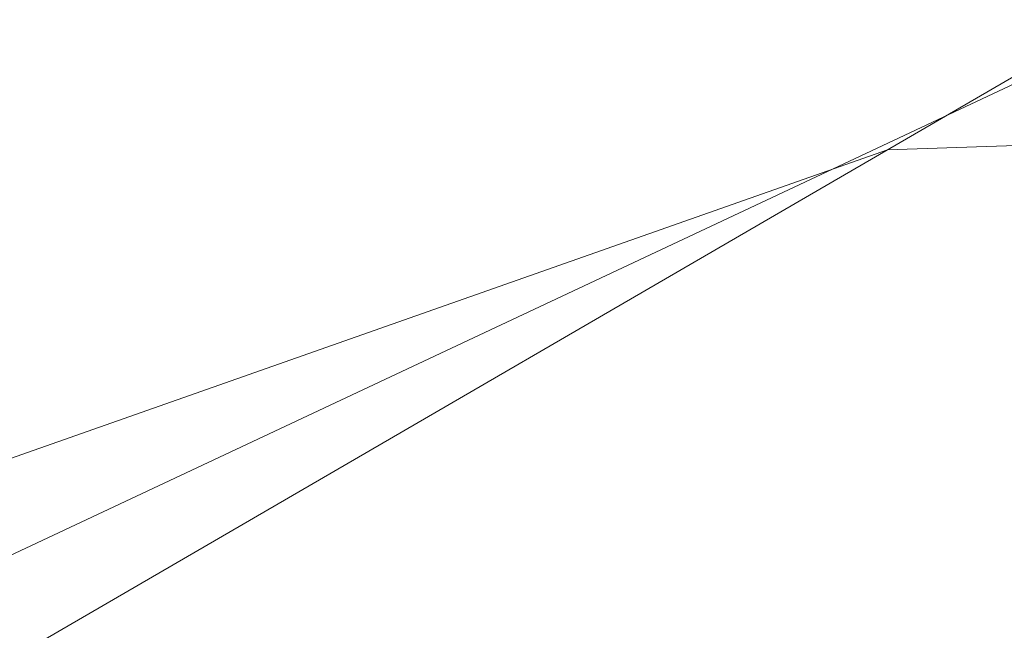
# Model space of a CAD drawing. Extents: x 1620613 to 1693141, y 557269 to 607790.
# Tile 533 of 656: x 1620847.206 to 1620848.551, y 607283.053 to 607283.887. Entities that reach past the tile are written whole.
import ezdxf

# ---------------------------------------------------------------- set-up
doc = ezdxf.new("R2010")
doc.units = 0
doc.header["$LTSCALE"] = 10
doc.header["$MEASUREMENT"] = 0
doc.linetypes.add('DGN Style 2', pattern=[7.346996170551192, 4.408197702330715, -2.938798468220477])
doc.linetypes.add('DGN Style 3', pattern=[10.28579463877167, 7.346996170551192, -2.938798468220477])
for name, color, linetype, lineweight in [('DR_X_Text', 7, 'Continuous', 0), ('DT_X_Contour_Minor', 136, 'DGN Style 3', 0), ('SV_X_Top_of_Bank', 97, 'DGN Style 2', 0), ('XS_X_Ground_Line', 92, 'DGN Style 3', 13)]:
    doc.layers.add(name, color=color, linetype=linetype, lineweight=lineweight)
doc.styles.get("Standard").update_dxf_attribs({"font": 'arial.ttf'})
doc.styles.add('Style-Arial', font='arial.ttf')
doc.dimstyles.get("Standard").update_dxf_attribs({"dimtxt": 0.18, "dimasz": 0.18, "dimexe": 0.18, "dimexo": 0.0625, "dimgap": 0.09, "dimtad": 0, "dimtih": 1, "dimtoh": 1, "dimdec": 4, "dimzin": 0, "dimdsep": 46, "dimtxsty": 'Standard', "dimcen": 0.09, "dimadec": 0, "dimazin": 0, "dimtfac": 1, "dimtdec": 4, "dimtofl": 0, "dimtmove": 0, "dimatfit": 3, "dimfxl": 1, "dimtolj": 1, "dimtzin": 0, "dimarcsym": 0})

# ---------------------------------------------------------------- blocks, each defined once
blk = doc.blocks.new('*U1004')
at = {"layer": 'DT_X_Contour_Minor', "transparency": 33554559, "elevation": 3.000041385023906, "flags": 128}
blk.add_lwpolyline([(26.20711759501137, 13.9188573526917), (25.68069713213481, 15.10926152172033), (25.39834866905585, 15.29238694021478), (24.7769120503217, 15.33158998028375), (23.8163872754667, 15.22687064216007), (22.51677434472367, 14.97822892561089), (18.59902232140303, 14.12328784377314), (17.16249383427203, 13.76368026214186), (15.79122239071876, 13.32606332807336), (14.48520799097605, 12.81043704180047), (13.2444506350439, 12.21680140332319), (10.02277374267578, 10.52976056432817), (8.621341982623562, 9.874582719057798), (6.833304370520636, 9.174329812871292), (4.658660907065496, 8.429001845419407), (2.09741159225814, 7.638598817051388), (-5.248061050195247, 5.470757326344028), (-7.666497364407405, 4.756753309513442), (-9.412701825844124, 4.240622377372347), (-10.48667443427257, 3.922364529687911), (-10.88841518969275, 3.80197976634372), (-11.19466439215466, 3.701888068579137), (-12.27551514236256, 2.881237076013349), (-12.48074789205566, 2.725824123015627), (-12.63322439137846, 2.611292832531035), (-12.73294463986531, 2.537643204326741), (-12.77990863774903, 2.504875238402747), (-12.83480429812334, 2.472002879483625), (-13.21192511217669, 2.193261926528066), (-14.30211580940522, 1.381693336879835), (-16.10537638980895, 0.0372971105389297), (-18.62170685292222, -1.839926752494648), (-26.28268126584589, -7.556293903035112), (-28.801561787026, -9.434146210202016), (-30.61247253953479, -10.78042776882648), (-31.71541352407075, -11.59513857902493), (-32.11038474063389, -11.87827864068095), (-32.41258847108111, -12.00623962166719), (-32.82736367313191, -12.18186631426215), (-33.52830951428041, -12.47866515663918), (-33.7916206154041, -12.62754106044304), (-34.05584453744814, -12.8515696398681), (-34.32098128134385, -13.15075089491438), (-34.58703084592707, -13.52508482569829), (-35.29771344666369, -14.62351220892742), (-35.60190984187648, -15.03379258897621), (-35.98148707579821, -15.44081319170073), (-36.43644514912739, -15.84457401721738), (-36.96678406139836, -16.24507506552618), (-38.48152894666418, -17.30873149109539), (-39.09567329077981, -17.74804835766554), (-39.80204765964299, -18.26825663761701), (-40.60065205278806, -18.86935633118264), (-41.49148647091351, -19.55134743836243), (-43.99001828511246, -21.47784560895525), (-44.82986309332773, -22.10656410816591), (-45.47549865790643, -22.54784597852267), (-45.92692497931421, -22.80169121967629), (-46.18414205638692, -22.86809983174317), (-46.93133351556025, -22.74065455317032), (-46.87540182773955, -22.50556992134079), (-46.87657937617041, -22.45050570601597), (-46.90408274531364, -22.38606361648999), (-46.95791193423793, -22.31224365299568), (-47.03806694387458, -22.22904581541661), (-47.28691472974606, -21.99468108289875), (-47.37952144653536, -21.91073583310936), (-47.47070575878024, -21.83467363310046), (-47.56046766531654, -21.76649448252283), (-47.64880716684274, -21.70619838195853), (-47.88248263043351, -21.55591951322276), (-47.99218606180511, -21.52181250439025), (-48.14603975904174, -21.532200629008), (-48.34404372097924, -21.58708388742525), (-48.58619794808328, -21.68646227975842), (-49.29080957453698, -22.01079817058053), (-49.51283006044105, -22.11153352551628), (-49.65043279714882, -22.1704876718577), (-49.70361778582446, -22.18766060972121), (-49.67238502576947, -22.1630523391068), (-49.47654066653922, -22.04172200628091), (-49.43796392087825, -22.01434389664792), (-49.4691169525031, -22.02320731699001), (-49.56999976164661, -22.06831226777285), (-49.74061234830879, -22.1496587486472), (-50.28855228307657, -22.41490473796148), (-50.49733597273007, -22.51602385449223), (-50.71273209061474, -22.62044671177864), (-50.93474063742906, -22.72817331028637), (-51.16336161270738, -22.83920364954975), (-51.78183411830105, -23.13968954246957), (-51.98506035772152, -23.23719365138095), (-52.13088469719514, -23.30434155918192), (-52.21930713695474, -23.34113326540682), (-52.25032767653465, -23.34756877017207), (-52.25651324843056, -23.32425518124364), (-52.28779435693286, -23.33002689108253), (-52.37699850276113, -23.36482721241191), (-52.52412568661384, -23.42865614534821), (-52.72917590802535, -23.5215136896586), (-53.3532072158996, -23.80783862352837), (-53.61483403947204, -23.93020980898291), (-53.93169102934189, -24.08257966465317), (-54.30377818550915, -24.26494819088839), (-54.73109550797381, -24.47731538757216), (-55.94424858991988, -25.08362613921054), (-56.35287843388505, -25.28764043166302), (-56.66890315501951, -25.44495024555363), (-56.89232275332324, -25.55555558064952), (-57.02313722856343, -25.61945643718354), (-57.24850233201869, -25.72758608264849), (-57.36722991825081, -25.78341628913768), (-57.55438884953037, -25.86980967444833), (-57.80997912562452, -25.98676623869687), (-58.13400074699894, -26.13428598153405), (-59.08930019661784, -26.56842286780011), (-59.71904909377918, -26.85193426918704), (-60.89182119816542, -27.37686580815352), (-62.60761650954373, -28.14321748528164), (-64.86643502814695, -29.15098929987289), (-71.61398201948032, -32.16027432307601), (-73.87920481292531, -33.17077533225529), (-75.61421294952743, -33.94531459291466), (-76.81900642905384, -34.48389210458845), (-77.49358525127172, -34.78650786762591), (-78.58550923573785, -35.27886757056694), (-79.0391698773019, -35.48354689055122), (-79.58120881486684, -35.72831507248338), (-80.21162604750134, -36.01317211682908), (-80.93042157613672, -36.33811802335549), (-82.96504737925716, -37.25809225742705), (-83.95025415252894, -37.70159175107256), (-85.3799051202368, -38.34210955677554), (-87.25400028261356, -39.17964567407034), (-89.57253963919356, -40.21420010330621), (-96.34790351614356, -43.23570299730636), (-98.63987458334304, -44.25741981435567), (-100.4342648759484, -45.05644309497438), (-101.7310743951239, -45.6327728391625), (-102.5303031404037, -45.98640904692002), (-103.9981387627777, -46.63251421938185), (-104.5872551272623, -46.89245132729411), (-105.2537275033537, -47.1876837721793), (-105.9975558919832, -47.51821155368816), (-106.8187402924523, -47.88403467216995), (-109.1117067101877, -48.90662343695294), (-109.9480330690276, -49.28085002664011), (-110.7372873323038, -49.63658822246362), (-111.4794694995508, -49.97383802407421), (-112.1745795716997, -50.29259943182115), (-113.9654436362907, -51.11797866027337), (-114.5880840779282, -51.40362457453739), (-115.1128573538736, -51.64152789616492), (-115.5397634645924, -51.83168862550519), (-115.8688024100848, -51.97410676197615), (-116.6157500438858, -52.29023166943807), (-116.8611289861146, -52.39441334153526), (-117.0370550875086, -52.46986467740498), (-117.1435283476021, -52.51658567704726), (-117.1805487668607, -52.53457634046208), (-117.1866660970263, -52.54424432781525), (-117.2169642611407, -52.55972040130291), (-117.3032707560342, -52.59889763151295), (-117.445585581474, -52.66177601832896), (-117.6439087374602, -52.74835556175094), (-118.2474482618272, -53.01083588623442), (-118.4506046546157, -53.09921977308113), (-118.6074191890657, -53.16751119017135), (-118.7178918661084, -53.21571013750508), (-118.7820226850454, -53.24381661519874), (-118.8912490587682, -53.29197726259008), (-118.9430718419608, -53.31641530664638), (-119.0166204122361, -53.35360895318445), (-119.1118947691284, -53.40355820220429), (-119.2288949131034, -53.46626305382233), (-119.5698630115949, -53.65048346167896), (-119.70443662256, -53.72351004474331), (-119.8524313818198, -53.80442448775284), (-120.0138472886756, -53.89322679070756), (-120.1886843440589, -53.98991695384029), (-121.0359066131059, -54.45954272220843), (-120.8643758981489, -54.9459662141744), (-120.8282876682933, -55.04677970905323), (-120.7935361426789, -55.14075298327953), (-120.7601213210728, -55.22788603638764), (-120.7280432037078, -55.30817886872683), (-120.5814642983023, -55.66691823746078), (-120.5244335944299, -55.74748260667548), (-120.5221904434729, -55.76620428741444), (-120.5399027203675, -55.78784174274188), (-120.5775704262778, -55.81239497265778), (-120.6351935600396, -55.83986397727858), (-120.8154624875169, -55.91700235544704), (-120.9170570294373, -55.96517108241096), (-121.0866389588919, -56.05182347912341), (-121.3242082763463, -56.17695954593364), (-121.6297649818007, -56.34057928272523), (-123.2143335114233, -57.19393328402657), (-124.2521859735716, -57.97996593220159), (-124.4830878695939, -58.15246265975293), (-124.7309996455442, -58.33308170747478), (-124.9959213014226, -58.52182307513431), (-125.277852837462, -58.71868676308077), (-126.0523501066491, -59.25448635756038), (-126.3350750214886, -59.46089010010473), (-126.6023768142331, -59.67825163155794), (-126.8542554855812, -59.90657095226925), (-127.0907110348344, -60.14584806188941), (-127.7006950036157, -60.79853073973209), (-127.9165252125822, -61.01698211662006), (-128.1065278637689, -61.18282423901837), (-128.2707029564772, -61.29605710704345), (-128.4090504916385, -61.35668072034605), (-128.7435405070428, -61.44819801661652), (-129.2785413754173, -61.64897582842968), (-130.6326764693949, -62.18267129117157), (-132.805945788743, -63.04928440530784), (-135.7983493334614, -64.24881517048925), (-144.87027108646, -67.89145407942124), (-147.8506215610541, -69.08828821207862), (-149.9877316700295, -69.94681142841), (-151.2816014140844, -70.46702372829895), (-151.7322307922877, -70.64892511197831), (-151.8095886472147, -70.68291424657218), (-151.8377824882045, -70.69583529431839), (-151.8643456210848, -70.70910658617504), (-151.8892780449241, -70.72272812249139), (-151.9125797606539, -70.73669990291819), (-151.9725433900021, -70.77442497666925), (-151.9933014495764, -70.78720876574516), (-152.0106029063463, -70.7972663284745), (-152.0244477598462, -70.80459766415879), (-152.0348360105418, -70.80920277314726), (-152.0579292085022, -70.81784809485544), (-152.1847977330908, -70.86783607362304), (-152.5480834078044, -71.01131601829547), (-153.1477862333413, -71.24828792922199), (-153.9839062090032, -71.57875180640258), (-158.4374394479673, -73.33906448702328), (-165.267651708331, -78.23188970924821), (-166.5697526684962, -79.15484386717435), (-167.548821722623, -79.82678124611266), (-168.2048588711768, -80.24770184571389), (-168.5378641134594, -80.41760566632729), (-168.9951688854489, -80.53599348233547), (-169.1640747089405, -80.58744008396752), (-169.32781360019, -80.6529890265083), (-169.4863855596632, -80.73264031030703), (-169.6397905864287, -80.82639393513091), (-170.0419814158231, -81.0952067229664), (-170.3488064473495, -81.18950923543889), (-170.9676384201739, -81.270807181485), (-171.898477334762, -81.3391005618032), (-173.1413231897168, -81.39438937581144), (-179.6692867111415, -81.62205985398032), (-184.4929795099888, -83.31757467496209), (-185.5406734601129, -83.71385566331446), (-186.6164583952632, -84.17604941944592), (-187.7203343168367, -84.70415594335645), (-188.8523012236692, -85.29817523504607), (-191.9083342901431, -86.97011036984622), (-192.9309267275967, -87.52618756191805), (-193.7066792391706, -87.94046778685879), (-194.2355918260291, -88.21295104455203), (-194.5176644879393, -88.3436373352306), (-195.2580437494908, -88.62264710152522), (-195.4479126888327, -88.79462993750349), (-194.6703188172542, -89.77730286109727), (-192.2561647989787, -92.65161470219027), (-188.2054506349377, -97.41756546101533), (-182.5181763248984, -104.0751551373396), (-165.1700313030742, -124.350912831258), (-160.4049457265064, -130.3784305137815), (-159.1207977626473, -133.2541652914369), (-161.3175874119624, -132.9781171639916), (-166.9953146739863, -129.5502861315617), (-186.7771708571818, -116.2070261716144), (-193.3625494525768, -111.7809091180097), (-198.2822931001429, -108.5100029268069), (-201.5364018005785, -106.3943075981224), (-203.124875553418, -105.4338231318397), (-206.6512715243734, -103.6470543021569)], dxfattribs=at)
blk = doc.blocks.new('TerminatorOpen_0.5')
at = {"color": 0, "linetype": 'ByBlock', "lineweight": -2}
for q in [(-1, 0.25), (-1, 0), (-1, -0.25)]:
    blk.add_line((0, 0), q, dxfattribs=at)

msp = doc.modelspace()

# ---------------------------------------------------------------- linework, layer by layer
at = {"layer": 'SV_X_Top_of_Bank', "extrusion": (0.168901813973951, -0.4467975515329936, 0.8785465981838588), "elevation": 3356.978483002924, "flags": 128}
msp.add_lwpolyline([(1730947.770607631, -3965.265990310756), (1730946.805849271, -3964.96904812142), (1730946.663359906, -3964.804005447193), (1730941.67030618, -3965.055207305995), (1730939.350192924, -3965.361981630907), (1730937.749893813, -3967.172645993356), (1730926.574366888, -3968.532772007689), (1730874.446998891, -3968.466137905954), (1730864.586120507, -3969.339779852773), (1730855.732144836, -3969.748913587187), (1730845.815665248, -3968.420788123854), (1730844.088985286, -3969.592587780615), (1730838.536446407, -3969.077424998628), (1730833.231231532, -3969.713117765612)], dxfattribs=at)
at = {"layer": 'XS_X_Ground_Line'}
msp.add_polyline3d([(1620748.095000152, 607291.7848107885, 1053.2428), (1620779.569000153, 607288.790110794, 1049.705200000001), (1620808.741000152, 607301.6346107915, 1050.297), (1620814.860000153, 607301.8937107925, 1045.258), (1620812.283100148, 607290.972910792, 1044.117), (1620815.493600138, 607284.813310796, 1044.985400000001), (1620812.734000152, 607269.0318107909, 1053.545699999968), (1620817.164000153, 607272.3163107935, 1052.106900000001), (1620822.663000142, 607273.4724107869, 1052.6158), (1620823.777000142, 607275.4086107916, 1052.462400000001), (1620833.831000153, 607276.8566107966, 1053.729599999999), (1620842.089000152, 607280.050810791, 1054.4615), (1620850.734000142, 607285.0688107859, 1053.2798), (1620880.059000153, 607282.7307107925, 1054.411), (1620881.962000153, 607280.4428107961, 1054.711700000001), (1620895.902000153, 607261.523010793, 1055.1082), (1620889.382000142, 607213.696010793, 1053.849200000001)], dxfattribs=at)

# ---------------------------------------------------------------- block references
at = {"layer": 'DT_X_Contour_Minor', "transparency": 33554559}
msp.add_blockref('*U1004', (1621028.060791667, 607365.3311666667, 1050.599958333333), dxfattribs=at)

# ---------------------------------------------------------------- leaders
at = {"layer": 'DR_X_Text', "annotation_type": 0, "has_hookline": 1, "hookline_direction": 1}
msp.add_leader([(1620881.245000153, 607312.333310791, 1046.267599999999), (1620804.679557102, 607276.0227453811, 1046.267599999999), (1620803.279557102, 607276.0227453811, 1046.267599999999)], dimstyle='Standard', override={"dimscale": 10, "dimtxt": 0.14, "dimasz": 0.14, "dimgap": 0.07000000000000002, "dimtad": 0, "dimtxsty": 'Style-Arial', "dimldrblk": 'TerminatorOpen_0.5'}, dxfattribs=at)

doc.saveas('drawing.dxf')
